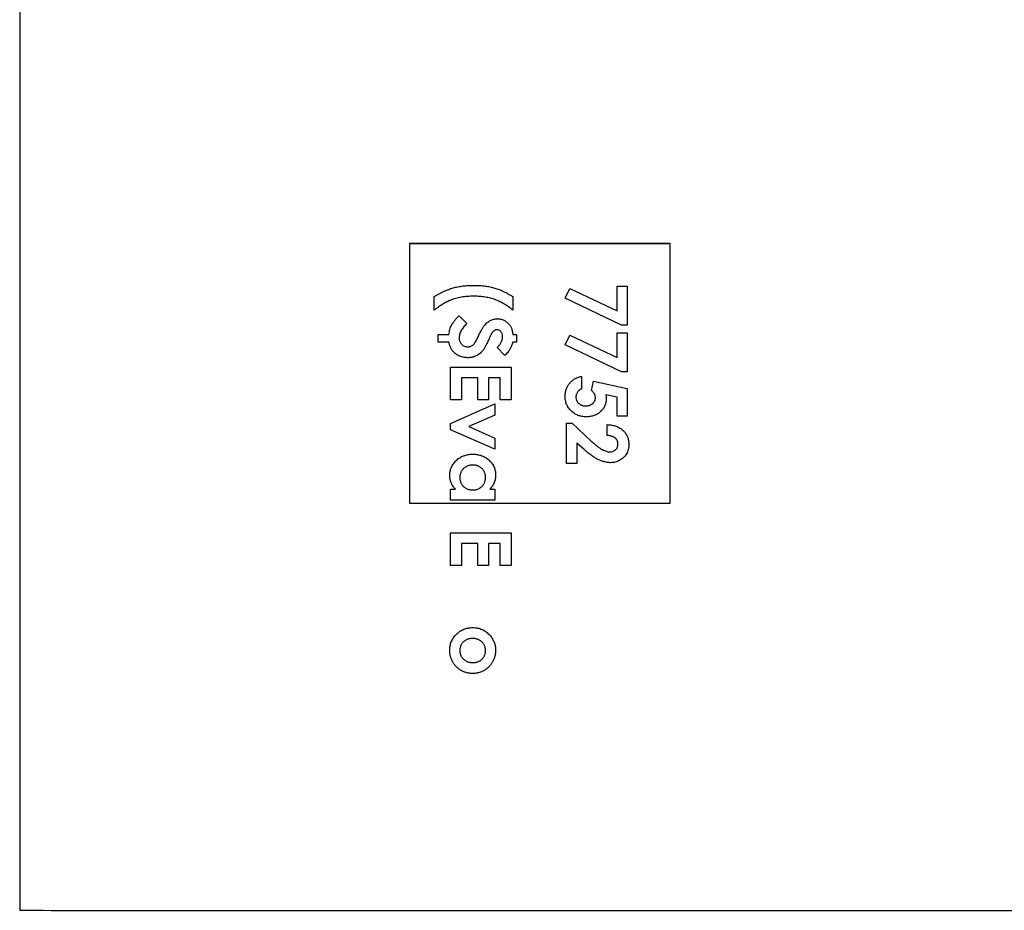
# Model space of a CAD drawing. Extents: x -89225 to 110569, y 13360 to 87647.
# Tile 411 of 478: x 86803 to 86859, y 67294 to 67345. Entities that reach past the tile are written whole.
import ezdxf

# ---------------------------------------------------------------- set-up
doc = ezdxf.new("R2010")
doc.units = 0
doc.layers.add('Iv-Lines 035', color=4, linetype='Continuous')

# ---------------------------------------------------------------- blocks, each defined once
blk = doc.blocks.new('Beuchtingstank doorsnede')
for p, q in [((1199583.449, -938047.912), (1199583.449, -938109.912)), ((1199605.949, -938071.439), (1199605.949, -938071.441)), ((1199605.949, -938071.441), (1199620.949, -938071.441)), ((1199605.949, -938086.441), (1199605.949, -938071.441)), ((1199620.949, -938071.439), (1199620.949, -938071.441)), ((1199620.949, -938071.441), (1199620.949, -938086.441)), ((1199614.909, -938074.61), (1199615.19, -938074.053)), ((1199614.909, -938074.61), (1199615.19, -938074.053)), ((1199615.19, -938074.053), (1199617.916, -938075.343)), ((1199615.19, -938074.053), (1199615.19, -938074.053)), ((1199615.19, -938074.053), (1199617.916, -938075.343)), ((1199617.916, -938073.91), (1199618.499, -938073.91)), ((1199617.916, -938073.91), (1199617.916, -938073.91)), ((1199617.916, -938073.91), (1199618.499, -938073.91)), ((1199617.916, -938075.343), (1199617.916, -938073.91)), ((1199618.499, -938073.91), (1199618.499, -938073.91)), ((1199618.499, -938073.91), (1199618.499, -938076.154)), ((1199607.358, -938074.516), (1199607.358, -938074.516)), ((1199607.358, -938075.301), (1199607.358, -938074.516)), ((1199611.89, -938074.516), (1199611.89, -938074.516)), ((1199611.89, -938074.516), (1199611.89, -938075.301)), ((1199614.909, -938074.61), (1199614.909, -938074.61)), ((1199618.173, -938076.154), (1199614.909, -938074.61)), ((1199608.792, -938075.615), (1199609.243, -938076.066)), ((1199608.792, -938075.615), (1199608.792, -938075.615)), ((1199608.792, -938075.615), (1199609.243, -938076.066)), ((1199611.002, -938075.795), (1199611.002, -938075.794)), ((1199608.363, -938076.166), (1199608.363, -938076.166)), ((1199609.243, -938076.066), (1199609.243, -938076.066)), ((1199618.499, -938076.154), (1199618.173, -938076.154)), ((1199607.582, -938076.692), (1199608.211, -938076.692)), ((1199607.582, -938076.692), (1199607.582, -938076.692)), ((1199607.582, -938076.692), (1199608.211, -938076.692)), ((1199607.582, -938077.141), (1199607.582, -938076.692)), ((1199608.211, -938076.692), (1199608.211, -938076.692)), ((1199611.89, -938076.692), (1199612.114, -938076.692)), ((1199611.89, -938076.692), (1199611.89, -938076.692)), ((1199611.89, -938076.692), (1199612.114, -938076.692)), ((1199612.114, -938076.692), (1199612.114, -938076.692)), ((1199612.114, -938076.692), (1199612.114, -938077.141)), ((1199614.909, -938077.302), (1199615.19, -938076.745)), ((1199614.909, -938077.302), (1199615.19, -938076.745)), ((1199615.19, -938076.745), (1199617.916, -938078.035)), ((1199615.19, -938076.745), (1199615.19, -938076.745)), ((1199615.19, -938076.745), (1199617.916, -938078.035)), ((1199617.916, -938076.602), (1199618.499, -938076.602)), ((1199617.916, -938076.602), (1199617.916, -938076.602)), ((1199617.916, -938076.602), (1199618.499, -938076.602)), ((1199617.916, -938078.035), (1199617.916, -938076.602)), ((1199618.499, -938076.602), (1199618.499, -938076.602)), ((1199618.499, -938076.602), (1199618.499, -938078.846)), ((1199608.211, -938077.141), (1199607.582, -938077.141)), ((1199609.286, -938077.41), (1199609.286, -938077.41)), ((1199609.58, -938077.316), (1199609.58, -938077.316)), ((1199610.993, -938077.448), (1199610.993, -938077.448)), ((1199611.434, -938077.906), (1199610.993, -938077.448)), ((1199612.114, -938077.141), (1199611.89, -938077.141)), ((1199614.909, -938077.302), (1199614.909, -938077.302)), ((1199618.173, -938078.846), (1199614.909, -938077.302)), ((1199608.3, -938078.576), (1199611.8, -938078.576)), ((1199608.3, -938078.577), (1199608.3, -938078.576)), ((1199608.3, -938078.577), (1199611.8, -938078.577)), ((1199608.3, -938080.461), (1199608.3, -938078.577)), ((1199611.8, -938078.577), (1199611.8, -938078.576)), ((1199611.8, -938078.577), (1199611.8, -938080.461)), ((1199608.928, -938079.205), (1199608.928, -938080.461)), ((1199609.871, -938079.205), (1199608.928, -938079.205)), ((1199609.871, -938080.461), (1199609.871, -938079.205)), ((1199610.499, -938079.205), (1199610.499, -938080.461)), ((1199611.172, -938079.205), (1199610.499, -938079.205)), ((1199611.172, -938080.461), (1199611.172, -938079.205)), ((1199615.852, -938079.115), (1199615.852, -938079.115)), ((1199615.852, -938079.115), (1199615.852, -938079.833)), ((1199618.499, -938078.846), (1199618.173, -938078.846)), ((1199616.436, -938079.927), (1199616.557, -938079.398)), ((1199616.436, -938079.927), (1199616.557, -938079.398)), ((1199616.557, -938079.398), (1199618.499, -938079.81)), ((1199616.557, -938079.398), (1199616.557, -938079.398)), ((1199616.557, -938079.398), (1199618.499, -938079.81)), ((1199618.499, -938079.81), (1199618.499, -938079.81)), ((1199618.499, -938079.81), (1199618.499, -938081.404)), ((1199608.928, -938080.461), (1199608.3, -938080.461)), ((1199610.499, -938080.461), (1199609.871, -938080.461)), ((1199611.8, -938080.461), (1199611.172, -938080.461)), ((1199614.909, -938080.278), (1199614.909, -938080.278)), ((1199616.436, -938079.927), (1199616.436, -938079.927)), ((1199617.916, -938080.308), (1199617.254, -938080.171)), ((1199617.287, -938080.388), (1199617.287, -938080.387)), ((1199617.916, -938081.404), (1199617.916, -938080.308)), ((1199608.3, -938081.828), (1199610.858, -938080.708)), ((1199608.3, -938081.828), (1199610.858, -938080.708)), ((1199610.858, -938080.708), (1199610.858, -938080.708)), ((1199610.858, -938080.708), (1199610.858, -938081.348)), ((1199616.105, -938080.82), (1199616.105, -938080.82)), ((1199610.858, -938081.348), (1199609.348, -938082.009)), ((1199618.499, -938081.404), (1199617.916, -938081.404)), ((1199608.3, -938081.828), (1199608.3, -938081.828)), ((1199608.3, -938082.19), (1199608.3, -938081.828)), ((1199609.348, -938082.009), (1199610.858, -938082.671)), ((1199609.349, -938082.009), (1199610.858, -938082.671)), ((1199614.999, -938081.807), (1199615.317, -938081.807)), ((1199614.999, -938081.807), (1199614.999, -938081.807)), ((1199614.999, -938081.807), (1199615.317, -938081.807)), ((1199614.999, -938084.141), (1199614.999, -938081.807)), ((1199615.317, -938081.807), (1199616.42, -938082.844)), ((1199615.317, -938081.807), (1199615.317, -938081.807)), ((1199615.317, -938081.807), (1199616.42, -938082.844)), ((1199617.332, -938081.897), (1199617.332, -938081.897)), ((1199617.332, -938082.525), (1199617.332, -938081.897)), ((1199610.858, -938083.311), (1199608.3, -938082.19)), ((1199610.858, -938082.671), (1199610.858, -938082.671)), ((1199610.858, -938082.671), (1199610.858, -938083.311)), ((1199615.582, -938082.963), (1199615.582, -938084.141)), ((1199616.001, -938083.328), (1199615.582, -938082.963)), ((1199618.589, -938083.046), (1199618.589, -938083.045)), ((1199609.574, -938083.602), (1199609.574, -938083.602)), ((1199617.495, -938083.468), (1199617.495, -938083.468)), ((1199615.582, -938084.141), (1199614.999, -938084.141)), ((1199608.255, -938084.829), (1199608.255, -938084.829)), ((1199610.903, -938084.81), (1199610.903, -938084.81)), ((1199608.3, -938085.621), (1199608.579, -938085.621)), ((1199608.3, -938085.622), (1199608.3, -938085.621)), ((1199608.3, -938085.622), (1199608.579, -938085.622)), ((1199608.3, -938086.25), (1199608.3, -938085.622)), ((1199609.586, -938085.666), (1199609.586, -938085.666)), ((1199610.57, -938085.621), (1199610.858, -938085.621)), ((1199610.57, -938085.622), (1199610.858, -938085.622)), ((1199610.858, -938085.622), (1199610.858, -938085.621)), ((1199610.858, -938085.622), (1199610.858, -938086.25)), ((1199620.949, -938086.441), (1199605.949, -938086.441)), ((1199610.858, -938086.25), (1199608.3, -938086.25)), ((1199608.3, -938088.134), (1199611.8, -938088.134)), ((1199608.3, -938088.134), (1199608.3, -938088.134)), ((1199608.3, -938088.134), (1199611.8, -938088.134)), ((1199608.3, -938090.019), (1199608.3, -938088.134)), ((1199611.8, -938088.134), (1199611.8, -938088.134)), ((1199611.8, -938088.134), (1199611.8, -938090.019)), ((1199608.928, -938088.763), (1199608.928, -938090.019)), ((1199609.871, -938088.763), (1199608.928, -938088.763)), ((1199609.871, -938090.019), (1199609.871, -938088.763)), ((1199610.499, -938088.763), (1199610.499, -938090.019)), ((1199611.172, -938088.763), (1199610.499, -938088.763)), ((1199611.172, -938090.019), (1199611.172, -938088.763)), ((1199608.928, -938090.019), (1199608.3, -938090.019)), ((1199610.499, -938090.019), (1199609.871, -938090.019)), ((1199611.8, -938090.019), (1199611.172, -938090.019)), ((1199609.577, -938093.609), (1199609.577, -938093.609)), ((1199610.56, -938094.043), (1199610.56, -938094.043)), ((1199608.255, -938094.92), (1199608.255, -938094.92)), ((1199610.903, -938094.917), (1199610.903, -938094.917)), ((1199609.583, -938095.628), (1199609.583, -938095.628))]:
    blk.add_line(p, q)
for centre, start_param, end_param in [((1199613.449, -938071.412), 4.459709, 4.965069), ((1199613.449, -938109.912), 3.141593, 6.283185)]:
    blk.add_ellipse(centre, major_axis=(30, 0), ratio=0.000913, start_param=start_param, end_param=end_param)
for points, knots in [([(1199607.358, -938074.516), (1199607.406, -938074.487), (1199607.501, -938074.429), (1199607.645, -938074.349), (1199607.785, -938074.274), (1199607.924, -938074.208), (1199608.06, -938074.147), (1199608.194, -938074.095), (1199608.325, -938074.047), (1199608.456, -938074.008), (1199608.588, -938073.974), (1199608.725, -938073.944), (1199608.867, -938073.92), (1199609.015, -938073.899), (1199609.169, -938073.884), (1199609.328, -938073.873), (1199609.493, -938073.866), (1199609.604, -938073.865), (1199609.661, -938073.865)], [0, 0, 0, 0, 0.069992, 0.137394, 0.202935, 0.266016, 0.327222, 0.386406, 0.443698, 0.499172, 0.554855, 0.612106, 0.67152, 0.732949, 0.796432, 0.862067, 0.929908, 1, 1, 1, 1]), ([(1199607.358, -938074.516), (1199607.406, -938074.487), (1199607.501, -938074.429), (1199607.645, -938074.349), (1199607.785, -938074.274), (1199607.924, -938074.208), (1199608.06, -938074.147), (1199608.194, -938074.095), (1199608.325, -938074.047), (1199608.456, -938074.008), (1199608.588, -938073.974), (1199608.725, -938073.944), (1199608.867, -938073.92), (1199609.015, -938073.9), (1199609.169, -938073.885), (1199609.328, -938073.873), (1199609.493, -938073.866), (1199609.604, -938073.865), (1199609.661, -938073.865)], [0, 0, 0, 0, 0.069992, 0.137394, 0.202935, 0.266016, 0.327222, 0.386406, 0.443698, 0.499172, 0.554855, 0.612106, 0.67152, 0.732949, 0.796432, 0.862067, 0.929908, 1, 1, 1, 1]), ([(1199609.661, -938073.865), (1199609.717, -938073.865), (1199609.826, -938073.866), (1199609.988, -938073.874), (1199610.145, -938073.886), (1199610.296, -938073.901), (1199610.442, -938073.924), (1199610.583, -938073.949), (1199610.719, -938073.98), (1199610.85, -938074.016), (1199610.979, -938074.058), (1199611.108, -938074.105), (1199611.237, -938074.158), (1199611.367, -938074.218), (1199611.497, -938074.283), (1199611.628, -938074.355), (1199611.76, -938074.433), (1199611.846, -938074.488), (1199611.89, -938074.516)], [0, 0, 0, 0, 0.070704, 0.139402, 0.205837, 0.270363, 0.332833, 0.393544, 0.452347, 0.509638, 0.566754, 0.624644, 0.683781, 0.744259, 0.806033, 0.869308, 0.933906, 1, 1, 1, 1]), ([(1199609.661, -938073.865), (1199609.717, -938073.865), (1199609.826, -938073.866), (1199609.988, -938073.874), (1199610.145, -938073.886), (1199610.296, -938073.902), (1199610.442, -938073.924), (1199610.583, -938073.949), (1199610.719, -938073.98), (1199610.85, -938074.016), (1199610.979, -938074.058), (1199611.108, -938074.105), (1199611.237, -938074.158), (1199611.367, -938074.218), (1199611.497, -938074.283), (1199611.628, -938074.355), (1199611.76, -938074.433), (1199611.846, -938074.488), (1199611.89, -938074.516)], [0, 0, 0, 0, 0.070704, 0.139402, 0.205837, 0.270363, 0.332833, 0.393544, 0.452347, 0.509638, 0.566754, 0.624644, 0.683781, 0.744259, 0.806033, 0.869308, 0.933906, 1, 1, 1, 1]), ([(1199608.314, -938074.716), (1199608.277, -938074.731), (1199608.201, -938074.762), (1199608.087, -938074.817), (1199607.971, -938074.88), (1199607.853, -938074.95), (1199607.731, -938075.025), (1199607.609, -938075.111), (1199607.483, -938075.203), (1199607.4, -938075.268), (1199607.358, -938075.301)], [0, 0, 0, 0, 0.107504, 0.21953, 0.336887, 0.458384, 0.585786, 0.718348, 0.856553, 1, 1, 1, 1]), ([(1199609.642, -938074.493), (1199609.58, -938074.494), (1199609.458, -938074.495), (1199609.278, -938074.506), (1199609.103, -938074.524), (1199608.934, -938074.547), (1199608.771, -938074.579), (1199608.613, -938074.616), (1199608.461, -938074.662), (1199608.363, -938074.698), (1199608.314, -938074.716)], [0, 0, 0, 0, 0.137249, 0.270557, 0.400145, 0.526177, 0.649061, 0.768377, 0.885678, 1, 1, 1, 1]), ([(1199611.89, -938075.301), (1199611.851, -938075.268), (1199611.775, -938075.201), (1199611.654, -938075.11), (1199611.532, -938075.024), (1199611.407, -938074.945), (1199611.279, -938074.872), (1199611.15, -938074.805), (1199611.018, -938074.745), (1199610.883, -938074.692), (1199610.744, -938074.645), (1199610.601, -938074.604), (1199610.453, -938074.57), (1199610.3, -938074.542), (1199610.143, -938074.52), (1199609.98, -938074.505), (1199609.813, -938074.495), (1199609.7, -938074.494), (1199609.642, -938074.493)], [0, 0, 0, 0, 0.062648, 0.124392, 0.185304, 0.245737, 0.305821, 0.365431, 0.42457, 0.483758, 0.543402, 0.604192, 0.666281, 0.729529, 0.794631, 0.861143, 0.929765, 1, 1, 1, 1]), ([(1199608.363, -938076.166), (1199608.391, -938076.117), (1199608.448, -938076.018), (1199608.551, -938075.878), (1199608.664, -938075.741), (1199608.749, -938075.657), (1199608.792, -938075.615)], [0, 0, 0, 0, 0.242522, 0.488818, 0.740642, 1, 1, 1, 1]), ([(1199608.363, -938076.166), (1199608.391, -938076.117), (1199608.448, -938076.018), (1199608.551, -938075.878), (1199608.664, -938075.741), (1199608.749, -938075.658), (1199608.792, -938075.615)], [0, 0, 0, 0, 0.242522, 0.488818, 0.740642, 1, 1, 1, 1]), ([(1199609.837, -938076.944), (1199609.858, -938076.9), (1199609.899, -938076.814), (1199609.958, -938076.69), (1199610.015, -938076.579), (1199610.069, -938076.479), (1199610.119, -938076.389), (1199610.165, -938076.311), (1199610.208, -938076.245), (1199610.261, -938076.172), (1199610.327, -938076.095), (1199610.411, -938076.014), (1199610.499, -938075.945), (1199610.594, -938075.89), (1199610.691, -938075.847), (1199610.792, -938075.817), (1199610.896, -938075.798), (1199610.967, -938075.796), (1199611.002, -938075.794)], [0, 0, 0, 0, 0.085072, 0.163662, 0.235414, 0.30072, 0.359224, 0.411151, 0.456429, 0.4956, 0.565469, 0.631733, 0.695671, 0.757668, 0.818705, 0.878748, 0.938774, 1, 1, 1, 1]), ([(1199609.837, -938076.944), (1199609.858, -938076.9), (1199609.899, -938076.814), (1199609.958, -938076.69), (1199610.015, -938076.579), (1199610.069, -938076.479), (1199610.119, -938076.39), (1199610.165, -938076.311), (1199610.208, -938076.245), (1199610.261, -938076.172), (1199610.327, -938076.095), (1199610.411, -938076.014), (1199610.499, -938075.945), (1199610.594, -938075.891), (1199610.691, -938075.847), (1199610.792, -938075.817), (1199610.896, -938075.798), (1199610.967, -938075.796), (1199611.002, -938075.795)], [0, 0, 0, 0, 0.085072, 0.163662, 0.235414, 0.30072, 0.359224, 0.411151, 0.456429, 0.4956, 0.565469, 0.631733, 0.695671, 0.757668, 0.818705, 0.878748, 0.938774, 1, 1, 1, 1]), ([(1199611.002, -938075.794), (1199611.032, -938075.795), (1199611.089, -938075.797), (1199611.175, -938075.809), (1199611.257, -938075.828), (1199611.335, -938075.857), (1199611.411, -938075.893), (1199611.483, -938075.936), (1199611.552, -938075.989), (1199611.617, -938076.048), (1199611.677, -938076.113), (1199611.73, -938076.183), (1199611.776, -938076.258), (1199611.814, -938076.337), (1199611.844, -938076.42), (1199611.867, -938076.506), (1199611.884, -938076.598), (1199611.888, -938076.66), (1199611.89, -938076.692)], [0, 0, 0, 0, 0.062761, 0.124039, 0.184372, 0.243544, 0.302989, 0.363281, 0.424866, 0.488052, 0.551947, 0.614235, 0.676593, 0.73895, 0.801464, 0.865815, 0.93153, 1, 1, 1, 1]), ([(1199611.002, -938075.795), (1199611.032, -938075.795), (1199611.089, -938075.797), (1199611.175, -938075.81), (1199611.257, -938075.829), (1199611.335, -938075.857), (1199611.411, -938075.893), (1199611.483, -938075.937), (1199611.552, -938075.989), (1199611.617, -938076.048), (1199611.677, -938076.114), (1199611.73, -938076.184), (1199611.776, -938076.258), (1199611.814, -938076.337), (1199611.844, -938076.42), (1199611.867, -938076.507), (1199611.884, -938076.598), (1199611.888, -938076.66), (1199611.89, -938076.692)], [0, 0, 0, 0, 0.062761, 0.124039, 0.184372, 0.243544, 0.302989, 0.363281, 0.424866, 0.488052, 0.551947, 0.614235, 0.676593, 0.73895, 0.801464, 0.865815, 0.93153, 1, 1, 1, 1]), ([(1199608.211, -938076.692), (1199608.217, -938076.642), (1199608.23, -938076.546), (1199608.264, -938076.408), (1199608.305, -938076.281), (1199608.344, -938076.204), (1199608.363, -938076.166)], [0, 0, 0, 0, 0.273014, 0.528433, 0.770446, 1, 1, 1, 1]), ([(1199608.211, -938076.692), (1199608.217, -938076.642), (1199608.23, -938076.546), (1199608.264, -938076.409), (1199608.305, -938076.281), (1199608.344, -938076.204), (1199608.363, -938076.166)], [0, 0, 0, 0, 0.273014, 0.528433, 0.770446, 1, 1, 1, 1]), ([(1199609.243, -938076.066), (1199609.207, -938076.101), (1199609.138, -938076.17), (1199609.047, -938076.278), (1199608.969, -938076.384), (1199608.906, -938076.49), (1199608.856, -938076.595), (1199608.82, -938076.7), (1199608.798, -938076.804), (1199608.795, -938076.873), (1199608.794, -938076.907)], [0, 0, 0, 0, 0.154065, 0.297948, 0.432411, 0.558388, 0.676366, 0.78832, 0.895839, 1, 1, 1, 1]), ([(1199610.981, -938076.423), (1199610.963, -938076.424), (1199610.926, -938076.427), (1199610.871, -938076.447), (1199610.816, -938076.479), (1199610.783, -938076.507), (1199610.765, -938076.522)], [0, 0, 0, 0, 0.223629, 0.459006, 0.714829, 1, 1, 1, 1]), ([(1199611.307, -938076.829), (1199611.306, -938076.8), (1199611.303, -938076.744), (1199611.285, -938076.665), (1199611.253, -938076.595), (1199611.211, -938076.534), (1199611.16, -938076.485), (1199611.105, -938076.449), (1199611.044, -938076.427), (1199611.002, -938076.424), (1199610.981, -938076.423)], [0, 0, 0, 0, 0.149751, 0.288181, 0.41862, 0.547639, 0.670446, 0.782946, 0.891252, 1, 1, 1, 1]), ([(1199608.794, -938076.907), (1199608.796, -938076.94), (1199608.799, -938077.005), (1199608.827, -938077.1), (1199608.875, -938077.186), (1199608.938, -938077.263), (1199609.014, -938077.328), (1199609.099, -938077.375), (1199609.19, -938077.405), (1199609.254, -938077.408), (1199609.286, -938077.41)], [0.0002331, 0.0002331, 0.0002331, 0.0002331, 0.1281665, 0.2518812, 0.3757656, 0.5047771, 0.6342481, 0.7557721, 0.8763082, 1, 1, 1, 1]), ([(1199608.794, -938076.907), (1199608.796, -938076.94), (1199608.799, -938077.006), (1199608.827, -938077.1), (1199608.875, -938077.186), (1199608.938, -938077.264), (1199609.014, -938077.328), (1199609.099, -938077.376), (1199609.19, -938077.405), (1199609.254, -938077.408), (1199609.286, -938077.41)], [0, 0, 0, 0, 0.128167, 0.251881, 0.375766, 0.504777, 0.634248, 0.755772, 0.876308, 1, 1, 1, 1]), ([(1199610.533, -938076.916), (1199610.515, -938076.958), (1199610.48, -938077.039), (1199610.428, -938077.155), (1199610.377, -938077.261), (1199610.329, -938077.356), (1199610.283, -938077.441), (1199610.239, -938077.516), (1199610.196, -938077.579), (1199610.144, -938077.651), (1199610.073, -938077.727), (1199609.983, -938077.809), (1199609.884, -938077.878), (1199609.778, -938077.936), (1199609.665, -938077.982), (1199609.545, -938078.015), (1199609.418, -938078.035), (1199609.331, -938078.037), (1199609.286, -938078.038)], [0, 0, 0, 0, 0.076153, 0.146352, 0.211292, 0.270492, 0.323997, 0.371865, 0.414393, 0.451582, 0.519737, 0.586534, 0.652873, 0.719576, 0.786977, 0.855445, 0.92616, 1, 1, 1, 1]), ([(1199609.58, -938077.316), (1199609.601, -938077.297), (1199609.649, -938077.254), (1199609.713, -938077.171), (1199609.777, -938077.066), (1199609.816, -938076.987), (1199609.837, -938076.944)], [0, 0, 0, 0, 0.190579, 0.418506, 0.688092, 1, 1, 1, 1]), ([(1199609.58, -938077.316), (1199609.601, -938077.297), (1199609.649, -938077.254), (1199609.713, -938077.171), (1199609.777, -938077.066), (1199609.816, -938076.987), (1199609.837, -938076.944)], [0, 0, 0, 0, 0.190579, 0.418506, 0.688092, 1, 1, 1, 1]), ([(1199610.765, -938076.522), (1199610.756, -938076.531), (1199610.736, -938076.55), (1199610.708, -938076.584), (1199610.681, -938076.625), (1199610.652, -938076.67), (1199610.623, -938076.723), (1199610.592, -938076.781), (1199610.563, -938076.846), (1199610.543, -938076.892), (1199610.533, -938076.916)], [0, 0, 0, 0, 0.084053, 0.179273, 0.285393, 0.40251, 0.533509, 0.675964, 0.832108, 1, 1, 1, 1]), ([(1199610.993, -938077.448), (1199611.017, -938077.422), (1199611.066, -938077.372), (1199611.13, -938077.294), (1199611.184, -938077.216), (1199611.229, -938077.138), (1199611.264, -938077.061), (1199611.288, -938076.983), (1199611.304, -938076.906), (1199611.306, -938076.854), (1199611.307, -938076.829)], [0, 0, 0, 0, 0.1511077, 0.2923844, 0.4253525, 0.5501226, 0.668649, 0.7822676, 0.8924931, 0.9997442, 0.9997442, 0.9997442, 0.9997442]), ([(1199610.993, -938077.448), (1199611.017, -938077.422), (1199611.066, -938077.372), (1199611.13, -938077.294), (1199611.184, -938077.216), (1199611.229, -938077.139), (1199611.264, -938077.061), (1199611.288, -938076.984), (1199611.304, -938076.906), (1199611.306, -938076.854), (1199611.307, -938076.829)], [0, 0, 0, 0, 0.151108, 0.292384, 0.425353, 0.550123, 0.668649, 0.782268, 0.892493, 1, 1, 1, 1]), ([(1199609.286, -938078.038), (1199609.241, -938078.037), (1199609.153, -938078.034), (1199609.024, -938078.014), (1199608.9, -938077.978), (1199608.782, -938077.93), (1199608.673, -938077.87), (1199608.574, -938077.803), (1199608.488, -938077.728), (1199608.426, -938077.657), (1199608.381, -938077.596), (1199608.351, -938077.545), (1199608.322, -938077.489), (1199608.296, -938077.429), (1199608.271, -938077.364), (1199608.249, -938077.294), (1199608.228, -938077.219), (1199608.216, -938077.167), (1199608.211, -938077.141)], [0, 0, 0, 0, 0.087378, 0.172026, 0.255614, 0.339009, 0.420171, 0.497723, 0.571859, 0.644362, 0.681007, 0.719713, 0.760375, 0.803329, 0.848726, 0.896258, 0.947027, 1, 1, 1, 1]), ([(1199609.286, -938077.41), (1199609.313, -938077.409), (1199609.366, -938077.407), (1199609.443, -938077.389), (1199609.516, -938077.359), (1199609.558, -938077.33), (1199609.58, -938077.316)], [0, 0, 0, 0, 0.259835, 0.507558, 0.751994, 1, 1, 1, 1]), ([(1199609.286, -938077.41), (1199609.313, -938077.409), (1199609.366, -938077.407), (1199609.443, -938077.389), (1199609.516, -938077.36), (1199609.558, -938077.331), (1199609.58, -938077.316)], [0, 0, 0, 0, 0.259835, 0.507558, 0.751994, 1, 1, 1, 1]), ([(1199611.89, -938077.141), (1199611.881, -938077.178), (1199611.862, -938077.249), (1199611.829, -938077.351), (1199611.789, -938077.444), (1199611.745, -938077.531), (1199611.689, -938077.618), (1199611.619, -938077.708), (1199611.533, -938077.805), (1199611.469, -938077.871), (1199611.434, -938077.906)], [0, 0, 0, 0, 0.125878, 0.244179, 0.355238, 0.459854, 0.569217, 0.695165, 0.838412, 1, 1, 1, 1]), ([(1199614.909, -938080.278), (1199614.91, -938080.242), (1199614.912, -938080.172), (1199614.923, -938080.068), (1199614.943, -938079.968), (1199614.971, -938079.872), (1199615.006, -938079.779), (1199615.05, -938079.691), (1199615.101, -938079.606), (1199615.16, -938079.526), (1199615.226, -938079.45), (1199615.298, -938079.382), (1199615.376, -938079.32), (1199615.459, -938079.265), (1199615.549, -938079.217), (1199615.644, -938079.176), (1199615.746, -938079.141), (1199615.816, -938079.124), (1199615.852, -938079.115)], [0, 0, 0, 0, 0.065935, 0.130037, 0.192362, 0.25382, 0.314199, 0.37467, 0.435154, 0.496479, 0.557809, 0.619031, 0.679691, 0.740961, 0.803375, 0.866818, 0.932318, 1, 1, 1, 1]), ([(1199614.909, -938080.278), (1199614.91, -938080.243), (1199614.912, -938080.172), (1199614.923, -938080.068), (1199614.943, -938079.968), (1199614.971, -938079.872), (1199615.006, -938079.779), (1199615.05, -938079.691), (1199615.101, -938079.606), (1199615.16, -938079.526), (1199615.226, -938079.451), (1199615.298, -938079.382), (1199615.376, -938079.32), (1199615.459, -938079.265), (1199615.549, -938079.218), (1199615.644, -938079.176), (1199615.746, -938079.141), (1199615.816, -938079.124), (1199615.852, -938079.115)], [0, 0, 0, 0, 0.065935, 0.130037, 0.192362, 0.25382, 0.314199, 0.37467, 0.435154, 0.496479, 0.557809, 0.619031, 0.679691, 0.740961, 0.803375, 0.866818, 0.932318, 1, 1, 1, 1]), ([(1199615.852, -938079.833), (1199615.827, -938079.846), (1199615.779, -938079.872), (1199615.715, -938079.92), (1199615.661, -938079.975), (1199615.615, -938080.034), (1199615.581, -938080.099), (1199615.555, -938080.168), (1199615.54, -938080.24), (1199615.538, -938080.289), (1199615.537, -938080.314)], [0, 0, 0, 0, 0.138114, 0.268408, 0.394191, 0.517092, 0.637493, 0.757004, 0.877294, 1, 1, 1, 1]), ([(1199616.127, -938081.448), (1199616.085, -938081.447), (1199616.003, -938081.445), (1199615.881, -938081.43), (1199615.765, -938081.403), (1199615.653, -938081.366), (1199615.547, -938081.317), (1199615.446, -938081.258), (1199615.35, -938081.189), (1199615.26, -938081.109), (1199615.178, -938081.022), (1199615.106, -938080.93), (1199615.045, -938080.833), (1199614.996, -938080.731), (1199614.957, -938080.624), (1199614.929, -938080.513), (1199614.913, -938080.397), (1199614.91, -938080.318), (1199614.909, -938080.278)], [0, 0, 0, 0, 0.066755, 0.131728, 0.19481, 0.256899, 0.318751, 0.380351, 0.443324, 0.507463, 0.571506, 0.633361, 0.693942, 0.753929, 0.813802, 0.874524, 0.936222, 1, 1, 1, 1]), ([(1199615.537, -938080.314), (1199615.538, -938080.331), (1199615.539, -938080.365), (1199615.546, -938080.415), (1199615.559, -938080.463), (1199615.577, -938080.509), (1199615.599, -938080.553), (1199615.627, -938080.595), (1199615.659, -938080.635), (1199615.696, -938080.673), (1199615.737, -938080.707), (1199615.782, -938080.737), (1199615.828, -938080.764), (1199615.878, -938080.784), (1199615.931, -938080.8), (1199615.987, -938080.812), (1199616.045, -938080.819), (1199616.085, -938080.82), (1199616.105, -938080.82)], [0.0002148, 0.0002148, 0.0002148, 0.0002148, 0.0611793, 0.1203714, 0.1784417, 0.2359341, 0.2942679, 0.3526543, 0.4131221, 0.4755858, 0.5389001, 0.601869, 0.6643327, 0.727647, 0.7924087, 0.8591195, 0.9281351, 1, 1, 1, 1]), ([(1199615.537, -938080.314), (1199615.538, -938080.331), (1199615.539, -938080.365), (1199615.546, -938080.416), (1199615.559, -938080.464), (1199615.577, -938080.509), (1199615.599, -938080.554), (1199615.627, -938080.595), (1199615.659, -938080.635), (1199615.696, -938080.673), (1199615.737, -938080.707), (1199615.782, -938080.737), (1199615.828, -938080.764), (1199615.878, -938080.784), (1199615.931, -938080.8), (1199615.987, -938080.812), (1199616.045, -938080.819), (1199616.085, -938080.82), (1199616.105, -938080.82)], [0, 0, 0, 0, 0.061179, 0.120371, 0.178442, 0.235934, 0.294268, 0.352654, 0.413122, 0.475586, 0.5389, 0.601869, 0.664333, 0.727647, 0.792409, 0.85912, 0.928135, 1, 1, 1, 1]), ([(1199616.105, -938080.82), (1199616.125, -938080.82), (1199616.164, -938080.819), (1199616.221, -938080.813), (1199616.275, -938080.801), (1199616.326, -938080.786), (1199616.375, -938080.766), (1199616.421, -938080.742), (1199616.464, -938080.714), (1199616.504, -938080.68), (1199616.54, -938080.645), (1199616.572, -938080.607), (1199616.599, -938080.567), (1199616.622, -938080.526), (1199616.638, -938080.482), (1199616.65, -938080.436), (1199616.658, -938080.389), (1199616.659, -938080.356), (1199616.659, -938080.34)], [0, 0, 0, 0, 0.0728906, 0.1418833, 0.2092821, 0.2746226, 0.3384392, 0.4013049, 0.4650062, 0.5283201, 0.5907403, 0.6509809, 0.7096903, 0.7672118, 0.824188, 0.8817668, 0.9399547, 0.9997772, 0.9997772, 0.9997772, 0.9997772]), ([(1199616.105, -938080.82), (1199616.125, -938080.82), (1199616.164, -938080.819), (1199616.221, -938080.813), (1199616.275, -938080.802), (1199616.326, -938080.786), (1199616.375, -938080.766), (1199616.421, -938080.742), (1199616.464, -938080.714), (1199616.504, -938080.681), (1199616.54, -938080.645), (1199616.572, -938080.607), (1199616.599, -938080.567), (1199616.622, -938080.526), (1199616.638, -938080.482), (1199616.65, -938080.436), (1199616.659, -938080.389), (1199616.659, -938080.356), (1199616.659, -938080.34)], [0, 0, 0, 0, 0.072891, 0.141883, 0.209282, 0.274623, 0.338439, 0.401305, 0.465006, 0.52832, 0.59074, 0.650981, 0.70969, 0.767212, 0.824188, 0.881767, 0.939955, 1, 1, 1, 1]), ([(1199617.287, -938080.388), (1199617.287, -938080.425), (1199617.285, -938080.498), (1199617.269, -938080.606), (1199617.244, -938080.708), (1199617.208, -938080.806), (1199617.161, -938080.899), (1199617.105, -938080.987), (1199617.039, -938081.071), (1199616.962, -938081.148), (1199616.879, -938081.219), (1199616.788, -938081.28), (1199616.692, -938081.333), (1199616.59, -938081.375), (1199616.482, -938081.408), (1199616.369, -938081.431), (1199616.25, -938081.446), (1199616.169, -938081.447), (1199616.127, -938081.448)], [0, 0, 0, 0, 0.063401, 0.124976, 0.184492, 0.243474, 0.302264, 0.361384, 0.421482, 0.483455, 0.545936, 0.608143, 0.66982, 0.732332, 0.796092, 0.861643, 0.929435, 1, 1, 1, 1]), ([(1199616.659, -938080.34), (1199616.659, -938080.322), (1199616.657, -938080.286), (1199616.646, -938080.233), (1199616.628, -938080.181), (1199616.604, -938080.129), (1199616.572, -938080.078), (1199616.534, -938080.026), (1199616.488, -938079.976), (1199616.453, -938079.944), (1199616.436, -938079.927)], [0, 0, 0, 0, 0.11036, 0.221186, 0.334364, 0.452977, 0.577234, 0.708804, 0.849355, 1, 1, 1, 1]), ([(1199617.254, -938080.171), (1199617.259, -938080.19), (1199617.269, -938080.226), (1199617.279, -938080.282), (1199617.286, -938080.335), (1199617.287, -938080.37), (1199617.287, -938080.387)], [0.0009139, 0.0009139, 0.0009139, 0.0009139, 0.2636542, 0.5199803, 0.7671028, 1, 1, 1, 1]), ([(1199617.254, -938080.171), (1199617.259, -938080.19), (1199617.269, -938080.226), (1199617.279, -938080.282), (1199617.286, -938080.335), (1199617.287, -938080.371), (1199617.287, -938080.388)], [0, 0, 0, 0, 0.263654, 0.51998, 0.767103, 1, 1, 1, 1]), ([(1199617.332, -938081.897), (1199617.38, -938081.9), (1199617.473, -938081.905), (1199617.608, -938081.926), (1199617.735, -938081.954), (1199617.855, -938081.992), (1199617.966, -938082.039), (1199618.07, -938082.095), (1199618.166, -938082.161), (1199618.254, -938082.235), (1199618.332, -938082.317), (1199618.402, -938082.404), (1199618.459, -938082.497), (1199618.506, -938082.596), (1199618.544, -938082.701), (1199618.569, -938082.811), (1199618.586, -938082.926), (1199618.588, -938083.005), (1199618.589, -938083.045)], [0, 0, 0, 0, 0.07494, 0.146428, 0.214753, 0.280422, 0.343604, 0.405543, 0.466199, 0.526538, 0.585902, 0.64409, 0.701613, 0.758754, 0.816629, 0.875655, 0.936624, 1, 1, 1, 1]), ([(1199617.332, -938081.897), (1199617.38, -938081.9), (1199617.473, -938081.905), (1199617.608, -938081.926), (1199617.735, -938081.955), (1199617.855, -938081.992), (1199617.966, -938082.04), (1199618.07, -938082.095), (1199618.166, -938082.161), (1199618.254, -938082.235), (1199618.332, -938082.317), (1199618.402, -938082.404), (1199618.459, -938082.498), (1199618.506, -938082.597), (1199618.544, -938082.701), (1199618.569, -938082.811), (1199618.586, -938082.926), (1199618.588, -938083.005), (1199618.589, -938083.046)], [0, 0, 0, 0, 0.07494, 0.146428, 0.214753, 0.280422, 0.343604, 0.405543, 0.466199, 0.526538, 0.585902, 0.64409, 0.701613, 0.758754, 0.816629, 0.875655, 0.936624, 1, 1, 1, 1]), ([(1199617.961, -938083.01), (1199617.96, -938082.993), (1199617.959, -938082.961), (1199617.951, -938082.912), (1199617.938, -938082.867), (1199617.919, -938082.823), (1199617.895, -938082.781), (1199617.865, -938082.742), (1199617.831, -938082.705), (1199617.792, -938082.669), (1199617.748, -938082.637), (1199617.7, -938082.609), (1199617.647, -938082.586), (1199617.592, -938082.565), (1199617.532, -938082.549), (1199617.469, -938082.537), (1199617.402, -938082.528), (1199617.356, -938082.526), (1199617.332, -938082.525)], [0, 0, 0, 0, 0.056467, 0.111164, 0.164937, 0.218322, 0.272393, 0.327976, 0.385291, 0.444903, 0.506844, 0.569488, 0.634153, 0.700976, 0.770897, 0.843626, 0.91966, 1, 1, 1, 1]), ([(1199616.42, -938082.844), (1199616.452, -938082.874), (1199616.515, -938082.932), (1199616.606, -938083.014), (1199616.693, -938083.089), (1199616.776, -938083.155), (1199616.853, -938083.214), (1199616.925, -938083.265), (1199616.993, -938083.307), (1199617.075, -938083.354), (1199617.172, -938083.398), (1199617.284, -938083.438), (1199617.392, -938083.462), (1199617.461, -938083.466), (1199617.495, -938083.468)], [0, 0, 0, 0, 0.103844, 0.201115, 0.291116, 0.374348, 0.450707, 0.52004, 0.583258, 0.639578, 0.741537, 0.83506, 0.920873, 1, 1, 1, 1]), ([(1199616.42, -938082.844), (1199616.452, -938082.874), (1199616.515, -938082.932), (1199616.606, -938083.014), (1199616.693, -938083.089), (1199616.776, -938083.155), (1199616.853, -938083.214), (1199616.925, -938083.265), (1199616.993, -938083.308), (1199617.075, -938083.354), (1199617.172, -938083.398), (1199617.284, -938083.438), (1199617.392, -938083.463), (1199617.461, -938083.466), (1199617.495, -938083.468)], [0, 0, 0, 0, 0.103844, 0.201115, 0.291116, 0.374348, 0.450707, 0.52004, 0.583258, 0.639578, 0.741537, 0.83506, 0.920873, 1, 1, 1, 1]), ([(1199617.495, -938083.468), (1199617.527, -938083.466), (1199617.59, -938083.464), (1199617.68, -938083.438), (1199617.761, -938083.398), (1199617.831, -938083.341), (1199617.888, -938083.273), (1199617.931, -938083.194), (1199617.956, -938083.104), (1199617.959, -938083.042), (1199617.961, -938083.01)], [0, 0, 0, 0, 0.1327549, 0.2572338, 0.3786007, 0.5014063, 0.623942, 0.7436418, 0.8681208, 0.9997511, 0.9997511, 0.9997511, 0.9997511]), ([(1199617.495, -938083.468), (1199617.527, -938083.466), (1199617.59, -938083.464), (1199617.68, -938083.438), (1199617.761, -938083.398), (1199617.831, -938083.341), (1199617.888, -938083.273), (1199617.931, -938083.194), (1199617.956, -938083.105), (1199617.959, -938083.042), (1199617.961, -938083.01)], [0, 0, 0, 0, 0.132755, 0.257234, 0.378601, 0.501406, 0.623942, 0.743642, 0.868121, 1, 1, 1, 1]), ([(1199618.589, -938083.046), (1199618.587, -938083.095), (1199618.584, -938083.192), (1199618.559, -938083.332), (1199618.516, -938083.463), (1199618.456, -938083.584), (1199618.379, -938083.695), (1199618.288, -938083.796), (1199618.181, -938083.883), (1199618.061, -938083.958), (1199617.935, -938084.02), (1199617.804, -938084.063), (1199617.672, -938084.091), (1199617.583, -938084.094), (1199617.539, -938084.096)], [0, 0, 0, 0, 0.089615, 0.174949, 0.257548, 0.338901, 0.420053, 0.501401, 0.584252, 0.67037, 0.756473, 0.839207, 0.92012, 1, 1, 1, 1]), ([(1199608.255, -938084.829), (1199608.256, -938084.788), (1199608.258, -938084.707), (1199608.277, -938084.588), (1199608.307, -938084.474), (1199608.348, -938084.363), (1199608.402, -938084.257), (1199608.467, -938084.154), (1199608.545, -938084.057), (1199608.632, -938083.964), (1199608.729, -938083.879), (1199608.832, -938083.805), (1199608.942, -938083.743), (1199609.058, -938083.691), (1199609.178, -938083.651), (1199609.305, -938083.622), (1199609.438, -938083.605), (1199609.528, -938083.603), (1199609.574, -938083.602)], [0, 0, 0, 0, 0.06128, 0.121092, 0.179634, 0.238304, 0.297437, 0.357507, 0.419513, 0.4836, 0.548295, 0.611487, 0.674313, 0.737107, 0.80016, 0.864737, 0.931381, 1, 1, 1, 1]), ([(1199608.255, -938084.829), (1199608.256, -938084.788), (1199608.258, -938084.707), (1199608.277, -938084.589), (1199608.307, -938084.474), (1199608.348, -938084.363), (1199608.402, -938084.257), (1199608.467, -938084.155), (1199608.545, -938084.057), (1199608.632, -938083.964), (1199608.729, -938083.88), (1199608.832, -938083.805), (1199608.942, -938083.743), (1199609.058, -938083.692), (1199609.178, -938083.651), (1199609.305, -938083.622), (1199609.438, -938083.605), (1199609.528, -938083.603), (1199609.574, -938083.602)], [0, 0, 0, 0, 0.06128, 0.121092, 0.179634, 0.238304, 0.297437, 0.357507, 0.419513, 0.4836, 0.548295, 0.611487, 0.674313, 0.737107, 0.80016, 0.864737, 0.931381, 1, 1, 1, 1]), ([(1199609.574, -938083.602), (1199609.622, -938083.603), (1199609.715, -938083.605), (1199609.852, -938083.621), (1199609.981, -938083.65), (1199610.105, -938083.688), (1199610.222, -938083.738), (1199610.332, -938083.798), (1199610.436, -938083.87), (1199610.531, -938083.953), (1199610.618, -938084.042), (1199610.694, -938084.138), (1199610.759, -938084.238), (1199610.811, -938084.343), (1199610.852, -938084.454), (1199610.882, -938084.568), (1199610.9, -938084.688), (1199610.902, -938084.769), (1199610.903, -938084.81)], [0, 0, 0, 0, 0.071018, 0.139309, 0.205474, 0.269598, 0.332253, 0.39483, 0.457376, 0.520582, 0.583374, 0.644082, 0.70304, 0.761664, 0.819844, 0.878346, 0.938412, 1, 1, 1, 1]), ([(1199609.574, -938083.602), (1199609.622, -938083.603), (1199609.715, -938083.606), (1199609.852, -938083.622), (1199609.981, -938083.65), (1199610.105, -938083.688), (1199610.222, -938083.738), (1199610.332, -938083.798), (1199610.436, -938083.87), (1199610.531, -938083.953), (1199610.618, -938084.042), (1199610.694, -938084.138), (1199610.759, -938084.238), (1199610.811, -938084.344), (1199610.852, -938084.454), (1199610.882, -938084.568), (1199610.9, -938084.688), (1199610.902, -938084.769), (1199610.903, -938084.81)], [0, 0, 0, 0, 0.071018, 0.139309, 0.205474, 0.269598, 0.332253, 0.39483, 0.457376, 0.520582, 0.583374, 0.644082, 0.70304, 0.761664, 0.819844, 0.878346, 0.938412, 1, 1, 1, 1]), ([(1199617.539, -938084.096), (1199617.512, -938084.095), (1199617.459, -938084.094), (1199617.378, -938084.086), (1199617.295, -938084.074), (1199617.211, -938084.055), (1199617.125, -938084.032), (1199617.038, -938084.004), (1199616.949, -938083.97), (1199616.858, -938083.931), (1199616.765, -938083.885), (1199616.668, -938083.831), (1199616.567, -938083.768), (1199616.461, -938083.697), (1199616.352, -938083.618), (1199616.238, -938083.529), (1199616.12, -938083.432), (1199616.041, -938083.363), (1199616.001, -938083.328)], [0, 0, 0, 0, 0.045518, 0.091616, 0.139247, 0.188242, 0.238673, 0.290664, 0.34484, 0.400432, 0.459144, 0.522551, 0.590101, 0.66226, 0.739681, 0.821575, 0.90833, 1, 1, 1, 1]), ([(1199609.584, -938084.231), (1199609.558, -938084.231), (1199609.506, -938084.233), (1199609.429, -938084.242), (1199609.356, -938084.258), (1199609.287, -938084.281), (1199609.222, -938084.31), (1199609.16, -938084.345), (1199609.102, -938084.388), (1199609.048, -938084.436), (1199608.999, -938084.489), (1199608.956, -938084.545), (1199608.92, -938084.604), (1199608.89, -938084.667), (1199608.867, -938084.732), (1199608.851, -938084.8), (1199608.841, -938084.872), (1199608.839, -938084.92), (1199608.839, -938084.945)], [0, 0, 0, 0, 0.068696, 0.135365, 0.199461, 0.262264, 0.323991, 0.385461, 0.447171, 0.510418, 0.573171, 0.634271, 0.693954, 0.753723, 0.813084, 0.873629, 0.936158, 1, 1, 1, 1]), ([(1199610.32, -938084.942), (1199610.319, -938084.917), (1199610.317, -938084.868), (1199610.308, -938084.796), (1199610.292, -938084.727), (1199610.269, -938084.662), (1199610.24, -938084.599), (1199610.204, -938084.54), (1199610.161, -938084.485), (1199610.113, -938084.432), (1199610.061, -938084.385), (1199610.003, -938084.344), (1199609.942, -938084.309), (1199609.878, -938084.279), (1199609.809, -938084.258), (1199609.738, -938084.242), (1199609.662, -938084.233), (1199609.61, -938084.231), (1199609.584, -938084.231)], [0, 0, 0, 0, 0.065523, 0.128421, 0.189996, 0.250359, 0.309744, 0.369856, 0.430537, 0.492876, 0.555257, 0.616197, 0.677577, 0.738631, 0.800922, 0.864882, 0.931422, 1, 1, 1, 1]), ([(1199608.579, -938085.622), (1199608.552, -938085.59), (1199608.499, -938085.53), (1199608.431, -938085.435), (1199608.375, -938085.339), (1199608.33, -938085.243), (1199608.297, -938085.145), (1199608.272, -938085.043), (1199608.258, -938084.938), (1199608.256, -938084.866), (1199608.255, -938084.829)], [0, 0, 0, 0, 0.14115, 0.273944, 0.399987, 0.519719, 0.636176, 0.754371, 0.875257, 1, 1, 1, 1]), ([(1199608.839, -938084.945), (1199608.84, -938084.97), (1199608.841, -938085.02), (1199608.85, -938085.094), (1199608.866, -938085.164), (1199608.89, -938085.23), (1199608.918, -938085.293), (1199608.953, -938085.353), (1199608.996, -938085.409), (1199609.044, -938085.462), (1199609.098, -938085.51), (1199609.156, -938085.552), (1199609.218, -938085.588), (1199609.284, -938085.616), (1199609.354, -938085.639), (1199609.428, -938085.655), (1199609.506, -938085.664), (1199609.559, -938085.666), (1199609.586, -938085.666)], [0, 0, 0, 0, 0.065626, 0.128662, 0.18979, 0.249707, 0.309189, 0.3685, 0.428644, 0.489937, 0.552121, 0.612878, 0.67405, 0.735729, 0.798305, 0.862953, 0.930169, 1, 1, 1, 1]), ([(1199608.839, -938084.945), (1199608.84, -938084.97), (1199608.841, -938085.02), (1199608.85, -938085.094), (1199608.866, -938085.163), (1199608.89, -938085.23), (1199608.918, -938085.293), (1199608.953, -938085.353), (1199608.996, -938085.409), (1199609.044, -938085.462), (1199609.098, -938085.51), (1199609.156, -938085.552), (1199609.218, -938085.588), (1199609.284, -938085.616), (1199609.354, -938085.639), (1199609.428, -938085.655), (1199609.506, -938085.664), (1199609.559, -938085.665), (1199609.586, -938085.666)], [0.0001565, 0.0001565, 0.0001565, 0.0001565, 0.0656255, 0.1286617, 0.1897897, 0.2497074, 0.3091889, 0.3684998, 0.4286435, 0.489937, 0.552121, 0.612878, 0.6740504, 0.7357292, 0.7983046, 0.8629528, 0.9301686, 1, 1, 1, 1]), ([(1199609.586, -938085.666), (1199609.613, -938085.666), (1199609.665, -938085.664), (1199609.741, -938085.655), (1199609.814, -938085.639), (1199609.882, -938085.617), (1199609.947, -938085.588), (1199610.007, -938085.551), (1199610.065, -938085.51), (1199610.117, -938085.462), (1199610.165, -938085.409), (1199610.206, -938085.352), (1199610.241, -938085.293), (1199610.27, -938085.229), (1199610.292, -938085.162), (1199610.308, -938085.092), (1199610.317, -938085.018), (1199610.319, -938084.968), (1199610.32, -938084.942)], [0, 0, 0, 0, 0.069163, 0.135096, 0.199063, 0.261548, 0.322044, 0.382646, 0.443385, 0.505155, 0.566516, 0.627254, 0.687026, 0.74697, 0.807539, 0.869733, 0.933259, 1, 1, 1, 1]), ([(1199609.586, -938085.666), (1199609.613, -938085.665), (1199609.665, -938085.664), (1199609.741, -938085.655), (1199609.814, -938085.639), (1199609.882, -938085.617), (1199609.947, -938085.588), (1199610.007, -938085.551), (1199610.065, -938085.51), (1199610.117, -938085.462), (1199610.165, -938085.409), (1199610.206, -938085.352), (1199610.241, -938085.292), (1199610.27, -938085.229), (1199610.292, -938085.162), (1199610.308, -938085.092), (1199610.317, -938085.018), (1199610.319, -938084.968), (1199610.32, -938084.942)], [0, 0, 0, 0, 0.0691632, 0.1350958, 0.1990629, 0.2615484, 0.3220443, 0.3826464, 0.4433848, 0.5051547, 0.5665159, 0.6272543, 0.6870263, 0.7469701, 0.8075389, 0.8697326, 0.9332588, 0.9998423, 0.9998423, 0.9998423, 0.9998423]), ([(1199610.903, -938084.81), (1199610.902, -938084.848), (1199610.9, -938084.924), (1199610.883, -938085.035), (1199610.858, -938085.143), (1199610.821, -938085.246), (1199610.775, -938085.347), (1199610.717, -938085.443), (1199610.649, -938085.536), (1199610.597, -938085.593), (1199610.57, -938085.622)], [0, 0, 0, 0, 0.127126, 0.251537, 0.373434, 0.495667, 0.61768, 0.742091, 0.868641, 1, 1, 1, 1]), ([(1199608.255, -938094.92), (1199608.257, -938094.875), (1199608.259, -938094.788), (1199608.277, -938094.659), (1199608.307, -938094.535), (1199608.349, -938094.416), (1199608.404, -938094.301), (1199608.471, -938094.193), (1199608.549, -938094.089), (1199608.639, -938093.991), (1199608.737, -938093.902), (1199608.842, -938093.823), (1199608.952, -938093.757), (1199609.067, -938093.703), (1199609.187, -938093.661), (1199609.312, -938093.63), (1199609.443, -938093.613), (1199609.532, -938093.61), (1199609.577, -938093.609)], [0, 0, 0, 0, 0.064375, 0.126884, 0.188201, 0.248894, 0.309599, 0.371125, 0.433466, 0.498143, 0.562593, 0.625474, 0.687114, 0.748125, 0.809457, 0.871431, 0.934611, 1, 1, 1, 1]), ([(1199608.255, -938094.92), (1199608.257, -938094.875), (1199608.259, -938094.788), (1199608.277, -938094.658), (1199608.307, -938094.535), (1199608.349, -938094.415), (1199608.404, -938094.301), (1199608.471, -938094.192), (1199608.549, -938094.088), (1199608.639, -938093.991), (1199608.737, -938093.901), (1199608.842, -938093.823), (1199608.952, -938093.757), (1199609.067, -938093.702), (1199609.187, -938093.66), (1199609.312, -938093.63), (1199609.443, -938093.612), (1199609.532, -938093.61), (1199609.577, -938093.609)], [0, 0, 0, 0, 0.064375, 0.126884, 0.188201, 0.248894, 0.309599, 0.371125, 0.433466, 0.498143, 0.562593, 0.625474, 0.687114, 0.748125, 0.809457, 0.871431, 0.934611, 1, 1, 1, 1]), ([(1199609.577, -938093.609), (1199609.625, -938093.61), (1199609.72, -938093.613), (1199609.859, -938093.634), (1199609.992, -938093.667), (1199610.118, -938093.715), (1199610.239, -938093.776), (1199610.353, -938093.851), (1199610.461, -938093.94), (1199610.527, -938094.008), (1199610.56, -938094.043)], [0, 0, 0, 0, 0.130489, 0.256474, 0.379237, 0.500978, 0.622367, 0.744855, 0.870259, 1, 1, 1, 1]), ([(1199609.577, -938093.609), (1199609.625, -938093.61), (1199609.72, -938093.613), (1199609.859, -938093.633), (1199609.992, -938093.667), (1199610.118, -938093.715), (1199610.239, -938093.776), (1199610.353, -938093.851), (1199610.461, -938093.94), (1199610.527, -938094.008), (1199610.56, -938094.043)], [0, 0, 0, 0, 0.130489, 0.256474, 0.379237, 0.500978, 0.622367, 0.744855, 0.870259, 1, 1, 1, 1]), ([(1199610.56, -938094.043), (1199610.588, -938094.074), (1199610.642, -938094.137), (1199610.711, -938094.239), (1199610.77, -938094.343), (1199610.819, -938094.451), (1199610.856, -938094.562), (1199610.883, -938094.678), (1199610.9, -938094.796), (1199610.902, -938094.877), (1199610.903, -938094.917)], [0, 0, 0, 0, 0.131014, 0.258464, 0.38258, 0.504991, 0.627227, 0.749297, 0.87369, 1, 1, 1, 1]), ([(1199610.56, -938094.043), (1199610.588, -938094.074), (1199610.642, -938094.137), (1199610.711, -938094.239), (1199610.77, -938094.343), (1199610.819, -938094.45), (1199610.856, -938094.562), (1199610.883, -938094.677), (1199610.9, -938094.796), (1199610.902, -938094.876), (1199610.903, -938094.917)], [0, 0, 0, 0, 0.131014, 0.258464, 0.38258, 0.504991, 0.627227, 0.749297, 0.87369, 1, 1, 1, 1]), ([(1199609.583, -938094.237), (1199609.555, -938094.237), (1199609.502, -938094.238), (1199609.425, -938094.248), (1199609.352, -938094.263), (1199609.282, -938094.285), (1199609.216, -938094.312), (1199609.154, -938094.346), (1199609.097, -938094.386), (1199609.043, -938094.432), (1199608.995, -938094.482), (1199608.954, -938094.536), (1199608.918, -938094.594), (1199608.889, -938094.655), (1199608.866, -938094.719), (1199608.85, -938094.786), (1199608.841, -938094.856), (1199608.84, -938094.904), (1199608.839, -938094.929)], [0, 0, 0, 0, 0.071358, 0.139456, 0.204809, 0.268587, 0.330587, 0.392213, 0.45361, 0.515092, 0.576402, 0.636039, 0.695407, 0.753981, 0.813285, 0.873377, 0.935374, 1, 1, 1, 1]), ([(1199610.32, -938094.931), (1199610.319, -938094.907), (1199610.317, -938094.859), (1199610.309, -938094.788), (1199610.291, -938094.722), (1199610.269, -938094.658), (1199610.239, -938094.597), (1199610.204, -938094.538), (1199610.161, -938094.485), (1199610.113, -938094.434), (1199610.06, -938094.387), (1199610.002, -938094.348), (1199609.941, -938094.312), (1199609.876, -938094.286), (1199609.808, -938094.264), (1199609.736, -938094.249), (1199609.661, -938094.238), (1199609.609, -938094.237), (1199609.583, -938094.237)], [0, 0, 0, 0, 0.064416, 0.126803, 0.187423, 0.246518, 0.306285, 0.365703, 0.426477, 0.488622, 0.550895, 0.612679, 0.673914, 0.735734, 0.798735, 0.86329, 0.930665, 1, 1, 1, 1]), ([(1199609.581, -938096.256), (1199609.552, -938096.256), (1199609.493, -938096.255), (1199609.406, -938096.246), (1199609.32, -938096.232), (1199609.236, -938096.213), (1199609.153, -938096.187), (1199609.072, -938096.157), (1199608.992, -938096.121), (1199608.914, -938096.08), (1199608.839, -938096.033), (1199608.768, -938095.983), (1199608.701, -938095.928), (1199608.637, -938095.87), (1199608.579, -938095.807), (1199608.525, -938095.74), (1199608.475, -938095.67), (1199608.429, -938095.595), (1199608.389, -938095.518), (1199608.353, -938095.438), (1199608.322, -938095.357), (1199608.298, -938095.273), (1199608.279, -938095.187), (1199608.266, -938095.1), (1199608.257, -938095.01), (1199608.256, -938094.95), (1199608.255, -938094.92)], [0, 0, 0, 0, 0.042168, 0.083839, 0.125192, 0.166335, 0.207602, 0.24867, 0.290582, 0.332926, 0.374978, 0.416741, 0.457857, 0.498809, 0.539516, 0.58042, 0.62191, 0.663502, 0.705394, 0.746864, 0.788245, 0.829736, 0.871532, 0.913825, 0.956495, 1, 1, 1, 1]), ([(1199608.839, -938094.929), (1199608.839, -938094.954), (1199608.841, -938095.002), (1199608.851, -938095.072), (1199608.867, -938095.14), (1199608.889, -938095.204), (1199608.919, -938095.265), (1199608.955, -938095.323), (1199608.997, -938095.378), (1199609.046, -938095.429), (1199609.1, -938095.476), (1199609.158, -938095.517), (1199609.22, -938095.551), (1199609.285, -938095.579), (1199609.354, -938095.601), (1199609.427, -938095.616), (1199609.504, -938095.627), (1199609.556, -938095.628), (1199609.583, -938095.628)], [0, 0, 0, 0, 0.064469, 0.126397, 0.186939, 0.246099, 0.305348, 0.364572, 0.424924, 0.486952, 0.54955, 0.611149, 0.672922, 0.73501, 0.798049, 0.862643, 0.930041, 1, 1, 1, 1]), ([(1199608.839, -938094.929), (1199608.839, -938094.953), (1199608.841, -938095.002), (1199608.851, -938095.072), (1199608.867, -938095.14), (1199608.889, -938095.204), (1199608.919, -938095.265), (1199608.955, -938095.323), (1199608.997, -938095.378), (1199609.046, -938095.429), (1199609.1, -938095.476), (1199609.158, -938095.517), (1199609.22, -938095.551), (1199609.285, -938095.579), (1199609.354, -938095.601), (1199609.427, -938095.616), (1199609.504, -938095.627), (1199609.556, -938095.627), (1199609.583, -938095.628)], [0.0001595, 0.0001595, 0.0001595, 0.0001595, 0.064469, 0.1263967, 0.1869392, 0.2460992, 0.3053481, 0.3645717, 0.4249244, 0.4869522, 0.5495505, 0.6111493, 0.6729219, 0.7350103, 0.7980486, 0.8626429, 0.9300413, 1, 1, 1, 1]), ([(1199610.903, -938094.917), (1199610.902, -938094.947), (1199610.901, -938095.006), (1199610.893, -938095.093), (1199610.878, -938095.179), (1199610.86, -938095.264), (1199610.834, -938095.347), (1199610.803, -938095.429), (1199610.768, -938095.51), (1199610.725, -938095.589), (1199610.68, -938095.665), (1199610.629, -938095.738), (1199610.574, -938095.806), (1199610.516, -938095.87), (1199610.453, -938095.928), (1199610.387, -938095.984), (1199610.316, -938096.034), (1199610.241, -938096.08), (1199610.165, -938096.122), (1199610.086, -938096.157), (1199610.006, -938096.188), (1199609.923, -938096.213), (1199609.84, -938096.233), (1199609.755, -938096.246), (1199609.669, -938096.255), (1199609.61, -938096.256), (1199609.581, -938096.256)], [0, 0, 0, 0, 0.042599, 0.084364, 0.126142, 0.167706, 0.209066, 0.250973, 0.293148, 0.336041, 0.378761, 0.420893, 0.462622, 0.503914, 0.545188, 0.586138, 0.627722, 0.669585, 0.711432, 0.752691, 0.793971, 0.834592, 0.875577, 0.91664, 0.958072, 1, 1, 1, 1]), ([(1199609.583, -938095.628), (1199609.609, -938095.627), (1199609.662, -938095.627), (1199609.738, -938095.617), (1199609.811, -938095.602), (1199609.879, -938095.58), (1199609.944, -938095.553), (1199610.005, -938095.519), (1199610.063, -938095.479), (1199610.115, -938095.433), (1199610.163, -938095.382), (1199610.205, -938095.328), (1199610.241, -938095.27), (1199610.27, -938095.209), (1199610.292, -938095.144), (1199610.308, -938095.076), (1199610.317, -938095.005), (1199610.319, -938094.956), (1199610.32, -938094.931)], [0, 0, 0, 0, 0.070243, 0.13784, 0.202698, 0.265406, 0.326938, 0.388125, 0.449117, 0.511101, 0.572086, 0.632197, 0.691339, 0.750564, 0.810546, 0.871335, 0.934654, 1, 1, 1, 1]), ([(1199609.583, -938095.628), (1199609.609, -938095.627), (1199609.662, -938095.626), (1199609.738, -938095.617), (1199609.811, -938095.602), (1199609.879, -938095.58), (1199609.944, -938095.553), (1199610.005, -938095.519), (1199610.063, -938095.478), (1199610.115, -938095.433), (1199610.163, -938095.382), (1199610.205, -938095.328), (1199610.241, -938095.27), (1199610.27, -938095.209), (1199610.292, -938095.144), (1199610.308, -938095.076), (1199610.317, -938095.005), (1199610.319, -938094.956), (1199610.32, -938094.931)], [0, 0, 0, 0, 0.0702434, 0.1378403, 0.2026975, 0.2654055, 0.3269384, 0.3881253, 0.4491166, 0.5111008, 0.5720859, 0.6321973, 0.691339, 0.7505639, 0.8105458, 0.8713348, 0.9346536, 0.9998398, 0.9998398, 0.9998398, 0.9998398])]:
    blk.add_open_spline(points, degree=3, knots=knots)

msp = doc.modelspace()

# ---------------------------------------------------------------- block references
at = {"layer": 'Iv-Lines 035'}
msp.add_blockref('Beuchtingstank doorsnede', (-1112780.934, 1005403.429), dxfattribs=at)

doc.saveas('drawing.dxf')
